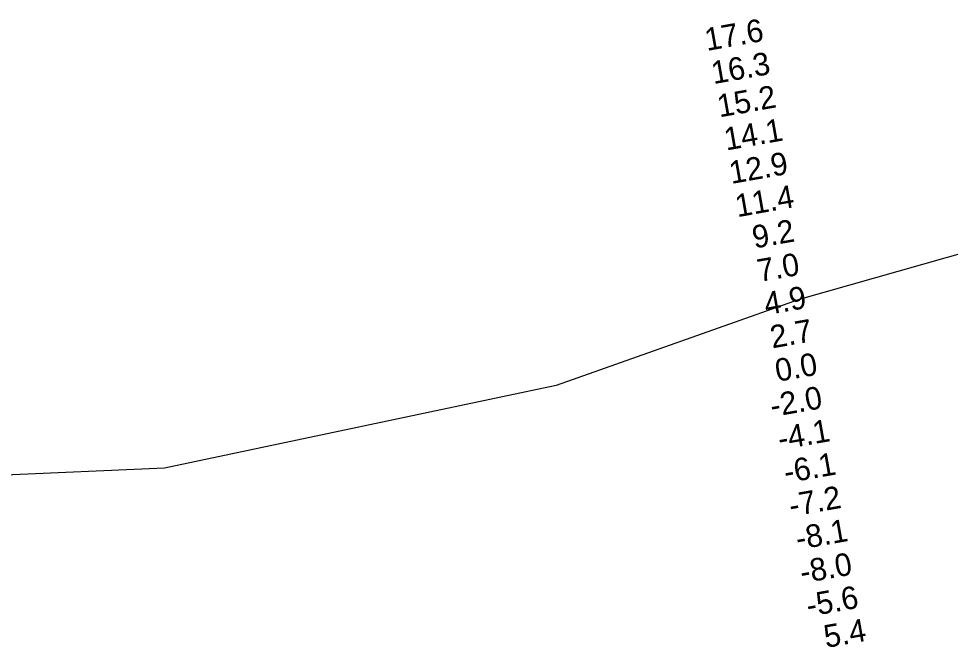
# Model space of a CAD drawing. Extents: x 3161514 to 3199414, y 831166 to 856601.
# Drawn here: x 3188879 to 3191633, y 850569 to 852428 of the extents above; entities that cross this region are included whole.
import ezdxf

# ---------------------------------------------------------------- set-up
doc = ezdxf.new("R2010")
doc.units = 0
doc.layers.add('V-RIVR-RANG', color=7, linetype='Continuous')
doc.layers.add('V-TOPO-BNDY', color=7, linetype='Continuous')

msp = doc.modelspace()

# ---------------------------------------------------------------- linework, layer by layer
at = {"layer": 'V-TOPO-BNDY'}
for p, q in [((3192190.9, 851883.6), (3191186.6, 851597.6)), ((3191186.6, 851597.6), (3190468.4, 851343)), ((3190468.4, 851343), (3189309.9, 851099)), ((3189309.9, 851099), (3188651.1, 851069.4))]:
    msp.add_line(p, q, dxfattribs=at)

# ---------------------------------------------------------------- texts
at = {"layer": 'V-RIVR-RANG'}
for s, p in [('17.6', (3190913.5, 852332.6)), ('16.3', (3190933, 852234.5)), ('15.2', (3190950.6, 852136.1)), ('14.1', (3190970.6, 852038.1)), ('12.9', (3190985.7, 851939.2)), ('11.4', (3191003.6, 851840.8)), ('9.2', (3191053.9, 851748.2)), ('7.0', (3191068.7, 851649.2)), ('4.9', (3191089, 851551.2)), ('2.7', (3191106.9, 851452.9)), ('0.0', (3191121.7, 851353.9)), ('-2.0', (3191106.6, 851249.7)), ('-4.1', (3191129.4, 851152.2)), ('-6.1', (3191147, 851053.8)), ('-7.2', (3191162.4, 850954.9)), ('-8.1', (3191182.3, 850856.9)), ('-8.0', (3191194.8, 850757.6)), ('-5.6', (3191213.5, 850659.3)), ('5.4', (3191265.7, 850567))]:
    msp.add_text(s, height=67, rotation=10.0183, dxfattribs=at).set_placement(p)

doc.saveas('drawing.dxf')
